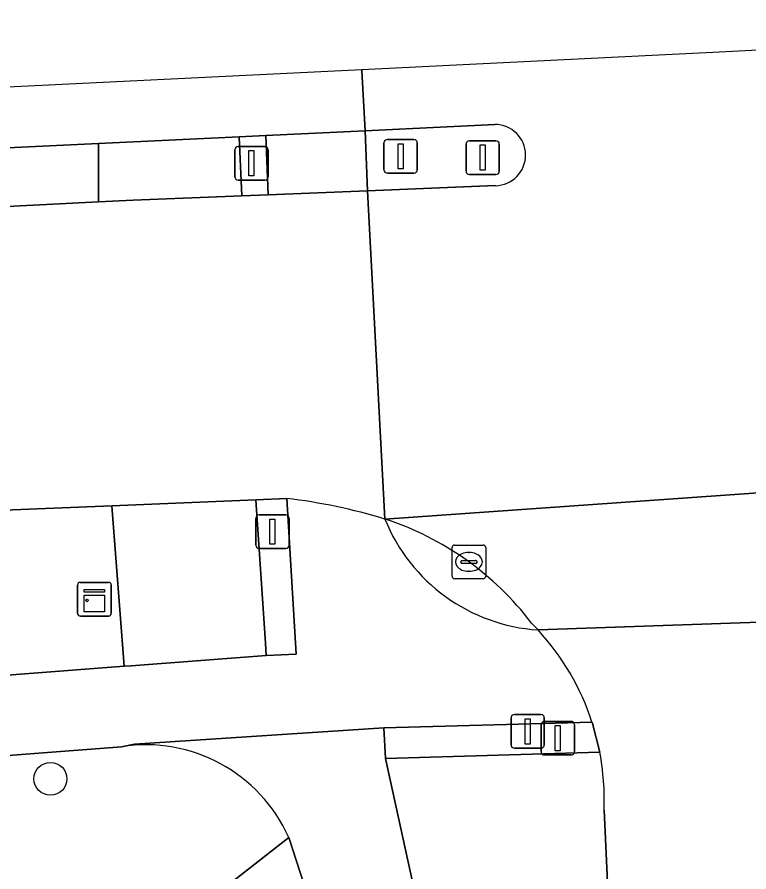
# Model space of a CAD drawing. Extents: x 160023 to 161302, y 384750 to 385707.
# Drawn here: x 160818.15 to 160839.9, y 385304.46 to 385329.87 of the extents above; entities that cross this region are included whole.
import ezdxf

# ---------------------------------------------------------------- set-up
doc = ezdxf.new("R2010")
doc.units = 0
for name, color, linetype in [('IMGEO_Berm_groen', 7, 'Continuous'), ('IMGEO_Berm_open', 7, 'Continuous'), ('IMGEO_Boom', 7, 'Continuous'), ('IMGEO_Drukknoppaal', 7, 'Continuous'), ('IMGEO_Fietspad_open', 7, 'Continuous'), ('IMGEO_Kast', 7, 'Continuous'), ('IMGEO_Kolk', 7, 'Continuous'), ('IMGEO_Lichtmast', 7, 'Continuous'), ('IMGEO_Rijbaan_lokaal_gesloten', 7, 'Continuous'), ('IMGEO_Verkeerseiland_open', 7, 'Continuous'), ('IMGEO_Verkeersregelinstallatiepaal', 7, 'Continuous'), ('IMGEO_Voetpad_open', 7, 'Continuous')]:
    doc.layers.add(name, color=color, linetype=linetype)

msp = doc.modelspace()

# ---------------------------------------------------------------- linework, layer by layer
at = {"layer": 'IMGEO_Berm_groen'}
for points in [[(160789.25, 385312.583), (160782.994, 385307.613), (160794.127, 385308.473), (160794.011, 385310.137), (160795.425, 385310.27), (160795.647, 385308.59), (160821.332, 385310.575), (160820.963, 385315.346)], [(160820.963, 385315.346), (160793.879, 385314.255), (160793.772, 385314.252), (160793.665, 385314.247)]]:
    msp.add_lwpolyline(points, dxfattribs=at)
at = {"layer": 'IMGEO_Berm_open'}
for points in [[(160820.562, 385326.114), (160814.739, 385325.835), (160799.956, 385325.131), (160788.838, 385324.621), (160788.55, 385324.605), (160788.219, 385324.587), (160788.302, 385322.314), (160788.587, 385322.362)], [(160794.508, 385323.113), (160805.246, 385323.592), (160820.569, 385324.378), (160820.562, 385326.114)]]:
    msp.add_lwpolyline(points, dxfattribs=at)
at = {"layer": 'IMGEO_Boom'}
msp.add_circle((160819.136, 385307.227), 0.489, dxfattribs=at)
at = {"layer": 'IMGEO_Drukknoppaal'}
for p, q in [((160832.928, 385309.137), (160833.718, 385309.137)), ((160833.718, 385309.137), (160832.928, 385309.137)), ((160832.828, 385308.237), (160832.828, 385309.037)), ((160832.828, 385309.037), (160832.828, 385308.237)), ((160833.818, 385309.037), (160833.818, 385308.237)), ((160833.818, 385308.237), (160833.818, 385309.037)), ((160833.718, 385308.137), (160832.928, 385308.137)), ((160832.928, 385308.137), (160833.718, 385308.137))]:
    msp.add_line(p, q, dxfattribs=at)
msp.add_lwpolyline([(160833.248, 385309.012), (160833.398, 385309.012), (160833.398, 385308.262), (160833.248, 385308.262), (160833.248, 385309.012)], dxfattribs=at)
for centre, start, end in [((160832.928, 385309.037), 90, 180), ((160832.928, 385309.037), 90, 180), ((160833.718, 385309.037), 0, 90), ((160833.718, 385309.037), 360, 90), ((160832.928, 385308.237), 180, 270), ((160832.928, 385308.237), 180, 270), ((160833.718, 385308.237), 270, 0), ((160833.718, 385308.237), 270, 0)]:
    msp.add_arc(centre, 0.1, start, end, dxfattribs=at)
at = {"layer": 'IMGEO_Fietspad_open'}
msp.add_lwpolyline([(160825.535, 385326.352), (160825.613, 385324.591), (160828.561, 385324.708), (160828.494, 385326.494)], close=True, dxfattribs=at)
for points in [[(160826.159, 385315.563), (160826.441, 385310.931), (160825.553, 385310.89), (160821.54, 385310.591), (160821.332, 385310.575), (160795.647, 385308.59), (160794.127, 385308.473), (160782.994, 385307.613), (160779.604, 385304.986), (160821.25, 385308.182), (160821.638, 385308.255), (160829.048, 385308.74), (160835.236, 385308.908)], [(160836.469, 385245.407), (160836.737, 385250), (160836.913, 385257.834), (160836.944, 385258.132), (160836.974, 385258.43), (160835.939, 385280.319), (160835.78, 385280.66), (160834.302, 385288.18), (160833.963, 385289.549), (160831.219, 385299.918), (160829.99, 385303.761), (160829.097, 385307.831), (160829.048, 385308.74), (160821.638, 385308.255), (160821.25, 385308.182)], [(160826.222, 385305.486), (160828.882, 385297.284), (160831.114, 385288.728), (160832.131, 385283.598), (160833.211, 385277.516), (160834.013, 385271.387)]]:
    msp.add_lwpolyline(points, dxfattribs=at)
for centre, radius, start, end in [((160824.15, 385298.785), 16.898, 73.0407, 83.1721), ((160833.984, 385316.931), 5.29, 202.0092, 266.1999), ((160828.207, 385306.642), 7.385, 17.8674, 42.7181), ((160821.975, 385303.586), 4.653, 24.1021, 98.9615)]:
    msp.add_arc(centre, radius, start, end, dxfattribs=at)
at = {"layer": 'IMGEO_Kast'}
for p, q in [((160819.945, 385312.142), (160819.945, 385312.983)), ((160819.945, 385312.983), (160819.945, 385312.142)), ((160820.02, 385313.067), (160820.861, 385313.067)), ((160820.861, 385313.067), (160820.02, 385313.067)), ((160820.945, 385312.992), (160820.945, 385312.151)), ((160820.945, 385312.151), (160820.945, 385312.992)), ((160820.87, 385312.067), (160820.029, 385312.067)), ((160820.029, 385312.067), (160820.87, 385312.067))]:
    msp.add_line(p, q, dxfattribs=at)
for points in [[(160820.14, 385312.857), (160820.74, 385312.857), (160820.74, 385312.772), (160820.14, 385312.772), (160820.14, 385312.857)], [(160820.14, 385312.682), (160820.74, 385312.682), (160820.74, 385312.193), (160820.14, 385312.193), (160820.14, 385312.682)]]:
    msp.add_lwpolyline(points, dxfattribs=at)
msp.add_circle((160820.224, 385312.531), 0.0377, dxfattribs=at)
for centre, start, end in [((160820.023, 385312.989), 92.4484, 184.2845), ((160820.023, 385312.989), 92.4484, 184.2845), ((160820.867, 385312.989), 2.4484, 94.2845), ((160820.867, 385312.989), 2.4484, 94.2845), ((160820.023, 385312.145), 182.4484, 274.2845), ((160820.023, 385312.145), 182.4484, 274.2845), ((160820.867, 385312.145), 272.4484, 4.2845), ((160820.867, 385312.145), 272.4484, 4.2845)]:
    msp.add_arc(centre, 0.0779, start, end, dxfattribs=at)
at = {"layer": 'IMGEO_Kolk'}
for p, q in [((160831.15, 385314.176), (160832.002, 385314.176)), ((160831.075, 385313.25), (160831.075, 385314.102)), ((160831.563, 385313.956), (160831.588, 385313.956)), ((160832.076, 385314.102), (160832.076, 385313.25)), ((160831.334, 385313.67), (160831.334, 385313.682)), ((160831.377, 385313.719), (160831.775, 385313.719)), ((160831.818, 385313.682), (160831.818, 385313.67)), ((160831.772, 385313.633), (160831.374, 385313.633)), ((160831.586, 385313.396), (160831.561, 385313.396)), ((160832.002, 385313.176), (160831.15, 385313.176))]:
    msp.add_line(p, q, dxfattribs=at)
for points in [[(160831.15, 385314.176), (160832.002, 385314.176)], [(160831.075, 385313.25), (160831.075, 385314.102)], [(160832.076, 385314.102), (160832.076, 385313.25)], [(160832.002, 385313.176), (160831.15, 385313.176)]]:
    msp.add_lwpolyline(points, dxfattribs=at)
for centre, radius, start, end in [((160831.152, 385314.1), 0.0765, 91.552, 178.448), ((160831.152, 385314.1), 0.0765, 91.552, 178.448), ((160832, 385314.1), 0.0765, 1.552, 88.448), ((160832, 385314.1), 0.0765, 1.552, 88.448), ((160831.374, 385313.679), 0.0403, 85.8775, 175.7526), ((160831.371, 385313.669), 0.0366, 178.938, 274.7102), ((160831.775, 385313.676), 0.043, 264.8664, 352.4533), ((160831.779, 385313.681), 0.0386, 1.7309, 96.639), ((160831.152, 385313.252), 0.0765, 181.552, 268.448), ((160831.152, 385313.252), 0.0765, 181.552, 268.448), ((160832, 385313.252), 0.0765, 271.552, 358.448), ((160832, 385313.252), 0.0765, 271.552, 358.448)]:
    msp.add_arc(centre, radius, start, end, dxfattribs=at)
for centre, major_axis, ratio, start_param, end_param in [((160831.562, 385313.676), (-0.387, 0.002), 0.722429, 4.712389, 7.853982), ((160831.587, 385313.676), (-0.39, 0.002), 0.717154, 1.570796, 4.712389)]:
    msp.add_ellipse(centre, major_axis=major_axis, ratio=ratio, start_param=start_param, end_param=end_param, dxfattribs=at)
at = {"layer": 'IMGEO_Lichtmast'}
for p, q in [((160831.491, 385325.294), (160831.491, 385326.094)), ((160831.491, 385326.094), (160831.491, 385325.294)), ((160831.591, 385326.194), (160832.381, 385326.194)), ((160832.381, 385326.194), (160831.591, 385326.194)), ((160832.481, 385326.094), (160832.481, 385325.294)), ((160832.481, 385325.294), (160832.481, 385326.094)), ((160832.381, 385325.194), (160831.591, 385325.194)), ((160831.591, 385325.194), (160832.381, 385325.194))]:
    msp.add_line(p, q, dxfattribs=at)
msp.add_lwpolyline([(160831.911, 385326.069), (160832.061, 385326.069), (160832.061, 385325.319), (160831.911, 385325.319), (160831.911, 385326.069)], dxfattribs=at)
for centre, start, end in [((160831.591, 385326.094), 90, 180), ((160831.591, 385326.094), 90, 180), ((160832.381, 385326.094), 0, 90), ((160832.381, 385326.094), 360, 90), ((160831.591, 385325.294), 180, 270), ((160831.591, 385325.294), 180, 270), ((160832.381, 385325.294), 270, 0), ((160832.381, 385325.294), 270, 0)]:
    msp.add_arc(centre, 0.1, start, end, dxfattribs=at)
at = {"layer": 'IMGEO_Rijbaan_lokaal_gesloten'}
for points in [[(160828.397, 385328.305), (160753.472, 385324.638), (160721.519, 385329.871)], [(160858.736, 385329.845), (160839.023, 385328.825), (160828.397, 385328.305), (160828.396, 385328.281), (160828.494, 385326.494), (160832.349, 385326.679)], [(160727.055, 385327.17), (160739.347, 385324.128), (160740.237, 385323.978), (160744.096, 385323.326), (160748.623, 385323.061), (160752.42, 385322.897), (160755.288, 385323.018), (160758.913, 385323.132), (160768.782, 385323.578), (160777.972, 385324.021), (160788.219, 385324.587), (160788.55, 385324.605), (160788.838, 385324.621), (160799.956, 385325.131), (160814.739, 385325.835), (160820.562, 385326.114), (160824.75, 385326.315), (160825.535, 385326.352), (160828.494, 385326.494), (160828.396, 385328.281), (160828.397, 385328.305)], [(160832.366, 385324.86), (160828.561, 385324.708), (160829.079, 385314.948), (160859.853, 385317.112), (160859.255, 385323.548), (160854.758, 385323.359)], [(160829.079, 385314.948), (160828.561, 385324.708), (160825.613, 385324.591), (160824.828, 385324.56), (160821.597, 385324.431), (160820.569, 385324.378), (160805.246, 385323.592), (160794.508, 385323.113)], [(160859.853, 385317.112), (160829.079, 385314.948)], [(160748.834, 385313.956), (160756.479, 385313.49), (160765.031, 385313.233), (160768.747, 385313.307), (160773.872, 385313.446), (160779.827, 385313.686), (160793.665, 385314.247), (160793.772, 385314.252), (160793.879, 385314.255), (160820.963, 385315.346), (160821.202, 385315.356), (160825.238, 385315.525), (160826.159, 385315.563)], [(160833.437, 385311.858), (160833.633, 385311.652), (160842.214, 385311.956), (160842.122, 385313.698)], [(160843.413, 385289.048), (160842.633, 385304.013), (160842.424, 385307.974), (160842.377, 385308.872), (160842.214, 385311.956), (160833.633, 385311.652)], [(160835.236, 385308.908), (160835.465, 385308.023)], [(160835.595, 385306.291), (160835.707, 385303.935), (160837.814, 385260.448)]]:
    msp.add_lwpolyline(points, dxfattribs=at)
for centre, radius, start, end in [((160832.351, 385325.769), 0.91, 270.9147, 90.1563), ((160824.15, 385298.785), 16.898, 73.0407, 83.1721), ((160826.31, 385306.425), 8.962, 37.321, 72.0026), ((160828.207, 385306.642), 7.385, 17.8674, 42.7181), ((160828.346, 385306.618), 7.256, 357.419, 11.1659)]:
    msp.add_arc(centre, radius, start, end, dxfattribs=at)
at = {"layer": 'IMGEO_Verkeerseiland_open'}
for points in [[(160832.349, 385326.679), (160828.494, 385326.494), (160828.561, 385324.708), (160832.366, 385324.86)], [(160833.633, 385311.652), (160833.437, 385311.858)]]:
    msp.add_lwpolyline(points, dxfattribs=at)
for points in [[(160825.535, 385326.352), (160824.75, 385326.315), (160824.828, 385324.56), (160825.613, 385324.591)], [(160825.528, 385311.259), (160825.553, 385310.89), (160826.441, 385310.931), (160826.159, 385315.563), (160825.238, 385315.525)], [(160829.048, 385308.74), (160829.097, 385307.831), (160835.465, 385308.023), (160835.236, 385308.908)]]:
    msp.add_lwpolyline(points, close=True, dxfattribs=at)
for centre, radius, start, end in [((160832.351, 385325.769), 0.91, 270.9147, 90.1563), ((160826.31, 385306.425), 8.962, 37.321, 72.0026), ((160833.984, 385316.931), 5.29, 202.0092, 266.1999)]:
    msp.add_arc(centre, radius, start, end, dxfattribs=at)
at = {"layer": 'IMGEO_Verkeersregelinstallatiepaal'}
for p, q in [((160829.052, 385325.333), (160829.052, 385326.133)), ((160829.052, 385326.133), (160829.052, 385325.333)), ((160829.152, 385326.233), (160829.942, 385326.233)), ((160829.942, 385326.233), (160829.152, 385326.233)), ((160830.042, 385326.133), (160830.042, 385325.333)), ((160830.042, 385325.333), (160830.042, 385326.133)), ((160824.617, 385325.127), (160824.617, 385325.927)), ((160824.617, 385325.927), (160824.617, 385325.127)), ((160824.717, 385326.027), (160825.507, 385326.027)), ((160825.507, 385326.027), (160824.717, 385326.027)), ((160825.607, 385325.927), (160825.607, 385325.127)), ((160825.607, 385325.127), (160825.607, 385325.927)), ((160829.942, 385325.233), (160829.152, 385325.233)), ((160829.152, 385325.233), (160829.942, 385325.233)), ((160825.507, 385325.027), (160824.717, 385325.027)), ((160824.717, 385325.027), (160825.507, 385325.027)), ((160825.24, 385314.175), (160825.24, 385314.975)), ((160825.24, 385314.975), (160825.24, 385314.175)), ((160825.34, 385315.075), (160826.13, 385315.075)), ((160826.13, 385315.075), (160825.34, 385315.075)), ((160826.23, 385314.975), (160826.23, 385314.175)), ((160826.23, 385314.175), (160826.23, 385314.975)), ((160826.13, 385314.075), (160825.34, 385314.075)), ((160825.34, 385314.075), (160826.13, 385314.075)), ((160833.721, 385308.036), (160833.721, 385308.836)), ((160833.721, 385308.836), (160833.721, 385308.036)), ((160833.821, 385308.936), (160834.611, 385308.936)), ((160834.611, 385308.936), (160833.821, 385308.936)), ((160834.711, 385308.836), (160834.711, 385308.036)), ((160834.711, 385308.036), (160834.711, 385308.836)), ((160834.611, 385307.936), (160833.821, 385307.936)), ((160833.821, 385307.936), (160834.611, 385307.936))]:
    msp.add_line(p, q, dxfattribs=at)
for points in [[(160829.472, 385326.108), (160829.622, 385326.108), (160829.622, 385325.358), (160829.472, 385325.358), (160829.472, 385326.108)], [(160825.037, 385325.902), (160825.187, 385325.902), (160825.187, 385325.152), (160825.037, 385325.152), (160825.037, 385325.902)], [(160825.66, 385314.95), (160825.81, 385314.95), (160825.81, 385314.2), (160825.66, 385314.2), (160825.66, 385314.95)], [(160834.141, 385308.811), (160834.291, 385308.811), (160834.291, 385308.061), (160834.141, 385308.061), (160834.141, 385308.811)]]:
    msp.add_lwpolyline(points, dxfattribs=at)
for centre, start, end in [((160829.152, 385326.133), 90, 180), ((160829.152, 385326.133), 90, 180), ((160829.942, 385326.133), 0, 90), ((160829.942, 385326.133), 360, 90), ((160824.717, 385325.927), 90, 180), ((160824.717, 385325.927), 90, 180), ((160825.507, 385325.927), 0, 90), ((160825.507, 385325.927), 360, 90), ((160829.152, 385325.333), 180, 270), ((160829.152, 385325.333), 180, 270), ((160829.942, 385325.333), 270, 0), ((160829.942, 385325.333), 270, 0), ((160824.717, 385325.127), 180, 270), ((160824.717, 385325.127), 180, 270), ((160825.507, 385325.127), 270, 0), ((160825.507, 385325.127), 270, 0), ((160825.34, 385314.975), 90, 180), ((160825.34, 385314.975), 90, 180), ((160826.13, 385314.975), 0, 90), ((160826.13, 385314.975), 360, 90), ((160825.34, 385314.175), 180, 270), ((160825.34, 385314.175), 180, 270), ((160826.13, 385314.175), 270, 0), ((160826.13, 385314.175), 270, 0), ((160833.821, 385308.836), 90, 180), ((160833.821, 385308.836), 90, 180), ((160834.611, 385308.836), 0, 90), ((160834.611, 385308.836), 360, 90), ((160833.821, 385308.036), 180, 270), ((160833.821, 385308.036), 180, 270), ((160834.611, 385308.036), 270, 0), ((160834.611, 385308.036), 270, 0)]:
    msp.add_arc(centre, 0.1, start, end, dxfattribs=at)
at = {"layer": 'IMGEO_Voetpad_open'}
for points in [[(160820.569, 385324.378), (160821.597, 385324.431), (160824.828, 385324.56), (160824.75, 385326.315), (160820.562, 385326.114)], [(160825.238, 385315.525), (160821.202, 385315.356), (160820.963, 385315.346), (160821.332, 385310.575), (160821.54, 385310.591), (160825.553, 385310.89), (160825.528, 385311.259)]]:
    msp.add_lwpolyline(points, close=True, dxfattribs=at)
for points in [[(160821.25, 385308.182), (160779.604, 385304.986), (160751.892, 385305.332), (160746.194, 385305.481), (160745.869, 385305.491), (160745.527, 385305.516), (160745.43, 385303.122), (160747.005, 385303.048), (160747.799, 385302.969), (160749.323, 385302.929), (160757.632, 385302.652), (160775.514, 385302.52), (160775.585, 385301.152), (160778.426, 385301.325), (160781.352, 385301.467), (160803.532, 385302.54), (160822.873, 385303.468), (160823.767, 385303.558), (160826.222, 385305.486)], [(160835.465, 385308.023), (160829.097, 385307.831), (160829.99, 385303.761), (160835.707, 385303.935), (160835.595, 385306.291)], [(160831.114, 385288.728), (160828.882, 385297.284), (160826.222, 385305.486), (160823.767, 385303.558), (160826.845, 385293.056), (160828.301, 385286.994), (160829.411, 385281.289), (160830.356, 385275.717), (160831.062, 385269.897), (160831.046, 385268.955), (160831.371, 385265.226), (160831.61, 385260.848), (160831.648, 385255.794), (160831.736, 385250.689), (160831.699, 385250), (160831.614, 385248.4), (160831.416, 385244.924), (160831.181, 385240.737), (160830.412, 385234.729), (160829.674, 385228.863), (160829.539, 385228.856)]]:
    msp.add_lwpolyline(points, dxfattribs=at)
for centre, radius, start, end in [((160821.975, 385303.586), 4.653, 24.1021, 98.9615), ((160828.346, 385306.618), 7.256, 357.419, 11.1659)]:
    msp.add_arc(centre, radius, start, end, dxfattribs=at)

doc.saveas('drawing.dxf')
